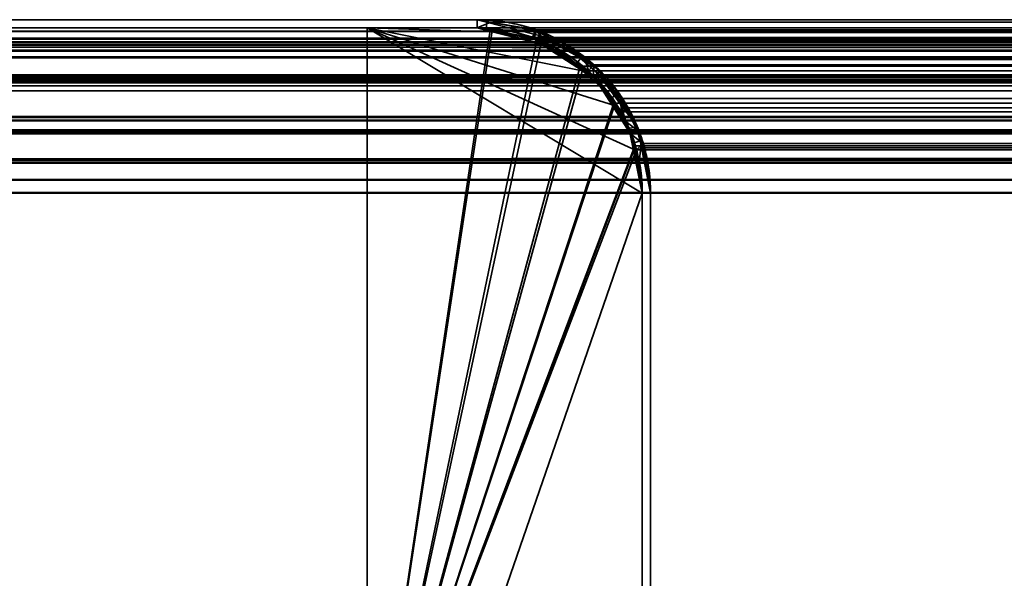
# Model space of a CAD drawing. Header units: millimetres. Extents: x -603 to 3703, y -121 to 193.
# Tile 485 of 656: x 1016 to 1033, y 183 to 193. Entities that reach past the tile are written whole.
import ezdxf

# ---------------------------------------------------------------- set-up
doc = ezdxf.new("R2010")
doc.units = ezdxf.units.MM
doc.layers.add('152', color=7, linetype='Continuous', true_color=0xffffff)

# ---------------------------------------------------------------- blocks, each defined once
blk = doc.blocks.new('UG_SURFACE_097')
at = {"layer": '152', "color": 41, "linetype": 'Continuous', "lineweight": 35}
for points in [[(971.85, 193.3, -5.75), (1021.85, 193.3, -5.75), (1021.85, 178.3, -5.75), (971.85, 178.3, -5.75)], [(1021.85, 193.3, 2025.4), (1021.85, 193.3, -5.75), (971.85, 193.3, -5.75), (971.85, 193.3, 2075.4)], [(1021.85, 178.3, 2025.4), (1021.85, 193.3, 2025.4), (971.85, 193.3, 2075.4), (971.85, 178.3, 2075.4)], [(1021.85, 178.3, -5.75), (1021.85, 193.3, -5.75), (1021.85, 193.3, 2025.4), (1021.85, 178.3, 2025.4)]]:
    blk.add_3dface(points, dxfattribs=at)
blk = doc.blocks.new('UG_SURFACE_098')
at = {"layer": '152', "color": 7, "linetype": 'Continuous', "lineweight": 35}
for points in [[(1023.85, 193.45, 2023.4), (1023.85, 193.45, -5.75), (969.85, 193.45, -5.75), (969.85, 193.45, 2077.4)], [(969.85, 193.45, -5.75), (1023.85, 193.45, -5.75), (1023.85, 193.3, -5.75), (969.85, 193.3, -5.75)], [(969.85, 193.3, 2077.4), (1023.85, 193.3, 2023.4), (1023.85, 193.45, 2023.4), (969.85, 193.45, 2077.4)], [(1023.85, 193.45, 2023.4), (1024.929, 193.246, -5.75), (1024.022, 193.418, -5.75)], [(1024.929, 193.246, -5.75), (1023.85, 193.45, 2023.4), (1025, 193.156, 2022.25)], [(1024.022, 193.418, -5.75), (1023.85, 193.45, -5.75), (1023.85, 193.45, 2023.4)], [(1024.014, 193.269, -5.75), (1023.85, 193.3, -5.75), (1023.85, 193.45, -5.75), (1024.022, 193.418, -5.75)], [(1025, 193.156, 2022.25), (1023.85, 193.45, 2023.4), (1023.85, 193.3, 2023.4), (1024.948, 193.037, 2022.302)], [(1024.877, 193.103, -5.75), (1024.014, 193.269, -5.75), (1024.022, 193.418, -5.75), (1024.929, 193.246, -5.75)], [(1023.85, 193.3, 2023.4), (969.85, 193.3, 2077.4), (969.85, 193.3, -5.75), (1023.85, 193.3, -5.75)], [(1023.85, 193.3, -5.75), (1024.014, 193.269, -5.75), (1024.948, 193.037, 2022.302)], [(1024.948, 193.037, 2022.302), (1023.85, 193.3, 2023.4), (1023.85, 193.3, -5.75)], [(1024.948, 193.037, 2022.302), (1024.014, 193.269, -5.75), (1024.877, 193.103, -5.75)], [(1024.946, 193.09, -5.75), (1024.877, 193.103, -5.75), (1024.929, 193.246, -5.75), (1025, 193.233, -5.75)], [(1025, 193.156, 2022.25), (1025, 193.233, -5.75), (1024.929, 193.246, -5.75)], [(1024.946, 193.09, -5.75), (1025, 193.233, -5.75), (1025.008, 193.227, -5.75)], [(1024.952, 193.086, -5.75), (1024.946, 193.09, -5.75), (1025.008, 193.227, -5.75)], [(1025.008, 193.227, -5.75), (1025.735, 192.751, -5.75), (1025.645, 192.634, -5.75), (1024.952, 193.086, -5.75)], [(1025, 193.156, 2022.25), (1025.008, 193.227, -5.75), (1025, 193.233, -5.75)], [(1025.735, 192.751, -5.75), (1025.008, 193.227, -5.75), (1025, 193.156, 2022.25)], [(1024.948, 193.037, 2022.302), (1024.877, 193.103, -5.75), (1024.946, 193.09, -5.75)], [(1024.946, 193.09, -5.75), (1024.952, 193.086, -5.75), (1024.948, 193.037, 2022.302)], [(1024.948, 193.037, 2022.302), (1025.21, 192.974, 2022.04), (1025.361, 193.064, 2021.889), (1025, 193.156, 2022.25)], [(1025.21, 192.974, 2022.04), (1024.948, 193.037, 2022.302), (1024.952, 193.086, -5.75)], [(1024.952, 193.086, -5.75), (1025.645, 192.634, -5.75), (1025.964, 192.402, 2021.286)], [(1025.964, 192.402, 2021.286), (1025.21, 192.974, 2022.04), (1024.952, 193.086, -5.75)], [(1025.735, 192.751, -5.75), (1025, 193.156, 2022.25), (1025.361, 193.064, 2021.889)], [(1026.051, 192.466, 2021.199), (1025.361, 193.064, 2021.889), (1025.21, 192.974, 2022.04), (1025.964, 192.402, 2021.286)], [(1025.361, 193.064, 2021.889), (1026.077, 192.527, -5.75), (1025.735, 192.751, -5.75)], [(1025.361, 193.064, 2021.889), (1026.051, 192.466, 2021.199), (1026.077, 192.527, -5.75)], [(1025.971, 192.421, -5.75), (1025.645, 192.634, -5.75), (1025.735, 192.751, -5.75), (1026.077, 192.527, -5.75)], [(1025.645, 192.634, -5.75), (1025.971, 192.421, -5.75), (1025.964, 192.402, 2021.286)], [(1025.964, 192.402, 2021.286), (1026.06, 192.329, 2021.19), (1026.051, 192.466, 2021.199)], [(1026.077, 192.527, -5.75), (1026.371, 192.086, -5.75), (1026.254, 192.002, -5.75), (1025.971, 192.421, -5.75)], [(1026.371, 192.086, -5.75), (1026.077, 192.527, -5.75), (1026.051, 192.466, 2021.199)], [(1026.051, 192.466, 2021.199), (1026.763, 191.499, -5.75), (1026.371, 192.086, -5.75)], [(1026.763, 191.499, -5.75), (1026.051, 192.466, 2021.199), (1026.372, 192.187, 2020.878)], [(1026.372, 192.187, 2020.878), (1026.051, 192.466, 2021.199), (1026.06, 192.329, 2021.19), (1026.554, 191.599, 2020.696)], [(1026.06, 192.329, 2021.19), (1025.964, 192.402, 2021.286), (1025.971, 192.421, -5.75)], [(1025.971, 192.421, -5.75), (1026.554, 191.599, 2020.696), (1026.06, 192.329, 2021.19)], [(1025.971, 192.421, -5.75), (1026.254, 192.002, -5.75), (1026.622, 191.393, 2020.627)], [(1026.622, 191.393, 2020.627), (1026.554, 191.599, 2020.696), (1025.971, 192.421, -5.75)], [(1026.372, 192.187, 2020.878), (1026.771, 191.458, -5.75), (1026.763, 191.499, -5.75)], [(1026.372, 192.187, 2020.878), (1026.76, 191.44, 2020.49), (1026.771, 191.458, -5.75)], [(1026.554, 191.599, 2020.696), (1026.76, 191.44, 2020.49), (1026.372, 192.187, 2020.878)], [(1026.605, 191.48, -5.75), (1026.254, 192.002, -5.75), (1026.371, 192.086, -5.75), (1026.763, 191.499, -5.75)], [(1026.254, 192.002, -5.75), (1026.605, 191.48, -5.75), (1026.622, 191.393, 2020.627)], [(1026.76, 191.44, 2020.49), (1026.554, 191.599, 2020.696), (1026.622, 191.393, 2020.627)], [(1026.622, 191.401, -5.75), (1026.605, 191.48, -5.75), (1026.763, 191.499, -5.75), (1026.771, 191.458, -5.75)], [(1026.605, 191.48, -5.75), (1026.622, 191.401, -5.75), (1026.622, 191.393, 2020.627)], [(1026.771, 191.458, -5.75), (1026.813, 191.246, -5.75), (1026.664, 191.199, -5.75), (1026.622, 191.401, -5.75)], [(1026.622, 191.393, 2020.627), (1026.795, 190.871, 2020.455), (1026.844, 191.279, 2020.406), (1026.76, 191.44, 2020.49)], [(1026.622, 191.401, -5.75), (1026.664, 191.199, -5.75), (1026.85, 190.3, 2020.4)], [(1026.85, 190.3, 2020.4), (1026.795, 190.871, 2020.455), (1026.622, 191.401, -5.75)], [(1026.795, 190.871, 2020.455), (1026.622, 191.393, 2020.627), (1026.622, 191.401, -5.75)], [(1026.813, 191.246, -5.75), (1026.771, 191.458, -5.75), (1026.76, 191.44, 2020.49)], [(1026.813, 191.246, -5.75), (1026.76, 191.44, 2020.49), (1026.844, 191.279, 2020.406)], [(1026.85, 190.3, -5.75), (1026.664, 191.199, -5.75), (1026.813, 191.246, -5.75), (1027, 190.3, -5.75)], [(1027, 190.3, 2020.25), (1026.844, 191.279, 2020.406), (1026.795, 190.871, 2020.455), (1026.85, 190.3, 2020.4)], [(1026.844, 191.279, 2020.406), (1027, 190.3, -5.75), (1026.813, 191.246, -5.75)], [(1026.844, 191.279, 2020.406), (1027, 190.3, 2020.25), (1027, 190.3, -5.75)], [(1026.664, 191.199, -5.75), (1026.85, 190.3, -5.75), (1026.85, 190.3, 2020.4)], [(1027, 190.3, -5.75), (1027, 152.3, -5.75), (1026.85, 152.3, -5.75), (1026.85, 190.3, -5.75)], [(1026.85, 152.3, 2020.4), (1026.85, 190.3, 2020.4), (1026.85, 190.3, -5.75), (1026.85, 152.3, -5.75)], [(1026.85, 190.3, 2020.4), (1026.85, 152.3, 2020.4), (1027, 152.3, 2020.25), (1027, 190.3, 2020.25)], [(1027, 152.3, -5.75), (1027, 190.3, -5.75), (1027, 190.3, 2020.25), (1027, 152.3, 2020.25)]]:
    blk.add_3dface(points, dxfattribs=at)
blk = doc.blocks.new('UG_SURFACE_099')
at = {"layer": '152', "color": 14, "linetype": 'Continuous', "lineweight": 35}
for points in [[(1021.85, 193.3, -5.75), (1021.85, 178.3, -5.75), (1021.85, 178.3, 2025.4), (1021.85, 193.3, 2025.4)], [(1021.85, 178.3, -5.75), (1021.85, 193.3, -5.75), (1023.85, 193.3, -5.75), (1024.12, 193.246, -5.75)], [(1021.85, 193.3, 2025.4), (1025.763, 192.521, 2021.487), (1025.012, 193.003, 2022.238), (1024.121, 193.231, 2023.129)], [(1021.85, 193.3, 2025.4), (1026.726, 191.077, 2020.524), (1026.702, 191.232, 2020.548), (1026.364, 191.882, 2020.886)], [(1026.364, 191.882, 2020.886), (1026.252, 192.097, 2020.998), (1025.763, 192.521, 2021.487), (1021.85, 193.3, 2025.4)], [(1021.85, 193.3, 2025.4), (1021.85, 178.3, 2025.4), (1022.7, 178.3, 2024.55), (1026.85, 190.3, 2020.4)], [(1026.85, 190.3, 2020.4), (1026.726, 191.077, 2020.524), (1021.85, 193.3, 2025.4)], [(1024.121, 193.231, 2023.129), (1023.85, 193.3, 2023.4), (1021.85, 193.3, 2025.4)], [(1023.85, 193.3, 2023.4), (1023.85, 193.3, -5.75), (1021.85, 193.3, -5.75), (1021.85, 193.3, 2025.4)], [(1024.12, 193.246, -5.75), (1024.998, 193.072, -5.75), (1025.017, 193.059, -5.75), (1021.85, 178.3, -5.75)], [(1023.85, 193.3, -5.75), (1023.85, 193.3, 2023.4), (1024.121, 193.231, 2023.129)], [(1024.121, 193.231, 2023.129), (1024.12, 193.246, -5.75), (1023.85, 193.3, -5.75)], [(1024.12, 193.246, -5.75), (1024.121, 193.231, 2023.129), (1025.012, 193.003, 2022.238)], [(1025.012, 193.003, 2022.238), (1024.998, 193.072, -5.75), (1024.12, 193.246, -5.75)], [(1021.85, 178.3, -5.75), (1025.017, 193.059, -5.75), (1025.771, 192.555, -5.75)], [(1025.012, 193.003, 2022.238), (1025.017, 193.059, -5.75), (1024.998, 193.072, -5.75)], [(1025.017, 193.059, -5.75), (1025.012, 193.003, 2022.238), (1025.289, 192.933, 2021.961)], [(1025.763, 192.521, 2021.487), (1025.289, 192.933, 2021.961), (1025.012, 193.003, 2022.238)], [(1025.289, 192.933, 2021.961), (1025.771, 192.555, -5.75), (1025.017, 193.059, -5.75)], [(1025.289, 192.933, 2021.961), (1025.763, 192.521, 2021.487), (1025.771, 192.555, -5.75)], [(1025.771, 192.555, -5.75), (1025.971, 192.421, -5.75), (1026.338, 191.873, -5.75), (1021.85, 178.3, -5.75)], [(1025.971, 192.421, -5.75), (1025.771, 192.555, -5.75), (1025.763, 192.521, 2021.487)], [(1025.971, 192.421, -5.75), (1025.763, 192.521, 2021.487), (1026.252, 192.097, 2020.998)], [(1026.252, 192.097, 2020.998), (1026.338, 191.873, -5.75), (1025.971, 192.421, -5.75)], [(1026.252, 192.097, 2020.998), (1026.364, 191.882, 2020.886), (1026.338, 191.873, -5.75)], [(1021.85, 178.3, -5.75), (1026.338, 191.873, -5.75), (1026.622, 191.448, -5.75), (1026.696, 191.073, -5.75)], [(1026.622, 191.448, -5.75), (1026.338, 191.873, -5.75), (1026.364, 191.882, 2020.886)], [(1026.622, 191.448, -5.75), (1026.364, 191.882, 2020.886), (1026.702, 191.232, 2020.548)], [(1026.702, 191.232, 2020.548), (1026.696, 191.073, -5.75), (1026.622, 191.448, -5.75)], [(1026.702, 191.232, 2020.548), (1026.726, 191.077, 2020.524), (1026.696, 191.073, -5.75)], [(1026.696, 191.073, -5.75), (1026.85, 190.3, -5.75), (1022.7, 178.3, -5.75), (1021.85, 178.3, -5.75)], [(1026.696, 191.073, -5.75), (1026.726, 191.077, 2020.524), (1026.85, 190.3, 2020.4)], [(1026.85, 190.3, 2020.4), (1026.85, 190.3, -5.75), (1026.696, 191.073, -5.75)], [(1022.7, 178.3, -5.75), (1026.85, 190.3, -5.75), (1026.85, 152.15, -5.75)], [(1026.85, 152.15, 2020.4), (1026.85, 190.3, 2020.4), (1022.7, 178.3, 2024.55)], [(1026.85, 152.15, -5.75), (1026.85, 190.3, -5.75), (1026.85, 190.3, 2020.4), (1026.85, 152.15, 2020.4)]]:
    blk.add_3dface(points, dxfattribs=at)
blk = doc.blocks.new('UG_SURFACE_100')
at = {"layer": '152', "color": 7, "linetype": 'Continuous', "lineweight": 35}
for points in [[(968.95, 193.234, 2078.3), (2031.058, 193.293, 2078.308), (2030.15, 193.45, 2077.4)], [(2030.15, 193.45, 2077.4), (969.85, 193.45, 2077.4), (968.95, 193.234, 2078.3)], [(2030.15, 193.45, 2077.4), (1976.15, 193.45, 2023.4), (1023.85, 193.45, 2023.4), (969.85, 193.45, 2077.4)], [(1023.85, 193.3, 2023.4), (969.85, 193.3, 2077.4), (969.85, 193.45, 2077.4), (1023.85, 193.45, 2023.4)], [(1024.098, 193.407, 2023.152), (1023.85, 193.45, 2023.4), (1976.15, 193.45, 2023.4)], [(1023.85, 193.3, 2023.4), (1023.85, 193.45, 2023.4), (1024.098, 193.407, 2023.152)], [(1024.098, 193.407, 2023.152), (1024.908, 193.267, 2022.342), (1024.857, 193.126, 2022.393), (1023.85, 193.3, 2023.4)], [(1976.15, 193.45, 2023.4), (1975.905, 193.391, 2023.155), (1024.098, 193.407, 2023.152)], [(1024.908, 193.267, 2022.342), (1024.098, 193.407, 2023.152), (1975.905, 193.391, 2023.155)], [(1024.908, 193.267, 2022.342), (1975.905, 193.391, 2023.155), (1975.014, 193.178, 2022.264)], [(968.121, 192.879, 2079.129), (2031.878, 192.864, 2079.129), (2031.208, 193.267, 2078.458)], [(968.422, 193.108, 2078.828), (968.121, 192.879, 2079.129), (2031.208, 193.267, 2078.458)], [(968.422, 193.108, 2078.828), (2031.208, 193.267, 2078.458), (2031.058, 193.293, 2078.308)], [(2031.058, 193.293, 2078.308), (968.95, 193.234, 2078.3), (968.422, 193.108, 2078.828)], [(968.752, 193.037, 2078.498), (969.85, 193.3, 2077.4), (2030.15, 193.3, 2077.4)], [(2030.15, 193.3, 2077.4), (2031.157, 193.126, 2078.407), (968.752, 193.037, 2078.498)], [(2030.15, 193.3, 2077.4), (969.85, 193.3, 2077.4), (1023.85, 193.3, 2023.4), (1976.15, 193.3, 2023.4)], [(1976.15, 193.3, 2023.4), (1023.85, 193.3, 2023.4), (1024.857, 193.126, 2022.393)], [(1024.857, 193.126, 2022.393), (1975.052, 193.037, 2022.302), (1976.15, 193.3, 2023.4)], [(1024.949, 193.071, 2022.301), (1024.857, 193.126, 2022.393), (1024.908, 193.267, 2022.342), (1024.988, 193.219, 2022.262)], [(1975.014, 193.178, 2022.264), (1024.988, 193.219, 2022.262), (1024.908, 193.267, 2022.342)], [(1025.871, 192.518, 2021.379), (1024.949, 193.071, 2022.301), (1024.988, 193.219, 2022.262), (1025.813, 192.724, 2021.437)], [(1024.988, 193.219, 2022.262), (1975.014, 193.178, 2022.264), (1974.722, 193.108, 2021.972)], [(1974.722, 193.108, 2021.972), (1025.813, 192.724, 2021.437), (1024.988, 193.219, 2022.262)], [(2032.171, 192.518, 2079.421), (968.49, 192.974, 2078.76), (968.752, 193.037, 2078.498)], [(2031.157, 193.126, 2078.407), (2031.249, 193.071, 2078.499), (968.752, 193.037, 2078.498)], [(968.752, 193.037, 2078.498), (2031.249, 193.071, 2078.499), (2032.171, 192.518, 2079.421)], [(1024.857, 193.126, 2022.393), (1024.949, 193.071, 2022.301), (1975.052, 193.037, 2022.302)], [(1974.79, 192.974, 2022.04), (1024.949, 193.071, 2022.301), (1025.871, 192.518, 2021.379)], [(1974.79, 192.974, 2022.04), (1975.052, 193.037, 2022.302), (1024.949, 193.071, 2022.301)], [(1974.722, 193.108, 2021.972), (1974.195, 192.708, 2021.445), (1025.813, 192.724, 2021.437)], [(2031.878, 192.864, 2079.129), (968.121, 192.879, 2079.129), (967.529, 192.43, 2079.721)], [(967.529, 192.43, 2079.721), (2032.272, 192.628, 2079.522), (2031.878, 192.864, 2079.129)], [(2032.261, 192.403, 2079.511), (967.735, 192.401, 2079.515), (968.49, 192.974, 2078.76)], [(2032.171, 192.518, 2079.421), (2032.261, 192.403, 2079.511), (968.49, 192.974, 2078.76)], [(1025.871, 192.518, 2021.379), (1974.035, 192.401, 2021.285), (1974.79, 192.974, 2022.04)], [(1025.972, 192.628, 2021.278), (1025.813, 192.724, 2021.437), (1974.195, 192.708, 2021.445)], [(1025.813, 192.724, 2021.437), (1025.972, 192.628, 2021.278), (1025.871, 192.518, 2021.379)], [(1025.972, 192.628, 2021.278), (1974.195, 192.708, 2021.445), (1973.829, 192.43, 2021.079)], [(967.529, 192.43, 2079.721), (2032.585, 192.234, 2079.835), (2032.272, 192.628, 2079.522)], [(1025.962, 192.403, 2021.288), (1025.871, 192.518, 2021.379), (1025.972, 192.628, 2021.278)], [(1025.871, 192.518, 2021.379), (1025.962, 192.403, 2021.288), (1974.035, 192.401, 2021.285)], [(1025.972, 192.628, 2021.278), (1026.458, 192.018, 2020.792), (1026.464, 191.773, 2020.787), (1025.962, 192.403, 2021.288)], [(1973.829, 192.43, 2021.079), (1026.458, 192.018, 2020.792), (1025.972, 192.628, 2021.278)], [(967.146, 191.599, 2080.104), (967.64, 192.329, 2079.61), (2032.763, 191.773, 2080.014)], [(967.529, 192.43, 2079.721), (967.408, 192.25, 2079.842), (2032.585, 192.234, 2079.835)], [(2032.763, 191.773, 2080.014), (967.64, 192.329, 2079.61), (967.735, 192.401, 2079.515)], [(967.735, 192.401, 2079.515), (2032.261, 192.403, 2079.511), (2032.763, 191.773, 2080.014)], [(1025.962, 192.403, 2021.288), (1973.446, 191.599, 2020.696), (1973.94, 192.329, 2021.19)], [(1973.446, 191.599, 2020.696), (1025.962, 192.403, 2021.288), (1026.464, 191.773, 2020.787)], [(1973.94, 192.329, 2021.19), (1974.035, 192.401, 2021.285), (1025.962, 192.403, 2021.288)], [(1973.829, 192.43, 2021.079), (1973.547, 192.014, 2020.797), (1026.458, 192.018, 2020.792)], [(2032.585, 192.234, 2079.835), (967.408, 192.25, 2079.842), (967.011, 191.664, 2080.239)], [(967.011, 191.664, 2080.239), (2032.894, 191.847, 2080.144), (2032.585, 192.234, 2079.835)], [(1026.594, 191.847, 2020.656), (1026.458, 192.018, 2020.792), (1973.547, 192.014, 2020.797)], [(1026.458, 192.018, 2020.792), (1026.594, 191.847, 2020.656), (1026.464, 191.773, 2020.787)], [(1026.594, 191.847, 2020.656), (1973.547, 192.014, 2020.797), (1973.311, 191.664, 2020.561)], [(966.933, 191.429, 2080.317), (2033.067, 191.426, 2080.317), (2032.894, 191.847, 2080.144)], [(967.011, 191.664, 2080.239), (966.933, 191.429, 2080.317), (2032.894, 191.847, 2080.144)], [(2032.763, 191.773, 2080.014), (967.077, 191.392, 2080.173), (967.146, 191.599, 2080.104)], [(2032.763, 191.773, 2080.014), (2032.921, 191.388, 2080.171), (967.077, 191.392, 2080.173)], [(1026.621, 191.388, 2020.628), (1026.464, 191.773, 2020.787), (1026.594, 191.847, 2020.656), (1026.858, 191.203, 2020.392)], [(1026.464, 191.773, 2020.787), (1973.377, 191.392, 2020.627), (1973.446, 191.599, 2020.696)], [(1026.464, 191.773, 2020.787), (1026.621, 191.388, 2020.628), (1973.377, 191.392, 2020.627)], [(1973.311, 191.664, 2020.561), (1026.858, 191.203, 2020.392), (1026.594, 191.847, 2020.656)], [(1973.311, 191.664, 2020.561), (1973.155, 191.194, 2020.405), (1026.858, 191.203, 2020.392)], [(2033.067, 191.426, 2080.317), (966.933, 191.429, 2080.317), (966.758, 190.9, 2080.492)], [(966.758, 190.9, 2080.492), (2033.19, 191.124, 2080.44), (2033.067, 191.426, 2080.317)], [(966.905, 190.871, 2080.345), (967.077, 191.392, 2080.173), (2032.921, 191.388, 2080.171)], [(2032.921, 191.388, 2080.171), (2033.046, 191.085, 2080.296), (966.905, 190.871, 2080.345)], [(1973.205, 190.871, 2020.455), (1973.377, 191.392, 2020.627), (1026.621, 191.388, 2020.628)], [(1973.205, 190.871, 2020.455), (1026.621, 191.388, 2020.628), (1026.745, 191.085, 2020.504)], [(1026.858, 191.203, 2020.392), (1026.745, 191.085, 2020.504), (1026.621, 191.388, 2020.628)], [(1026.858, 191.203, 2020.392), (1026.89, 191.124, 2020.36), (1026.745, 191.085, 2020.504)], [(1026.89, 191.124, 2020.36), (1026.858, 191.203, 2020.392), (1973.155, 191.194, 2020.405)], [(966.758, 190.9, 2080.492), (2033.267, 190.545, 2080.517), (2033.19, 191.124, 2080.44)], [(2033.046, 191.085, 2080.296), (2033.15, 190.3, 2080.4), (966.905, 190.871, 2080.345)], [(1026.85, 190.3, 2020.4), (1026.745, 191.085, 2020.504), (1026.89, 191.124, 2020.36), (1027, 190.3, 2020.25)], [(1026.745, 191.085, 2020.504), (1973.15, 190.3, 2020.4), (1973.205, 190.871, 2020.455)], [(1026.745, 191.085, 2020.504), (1026.85, 190.3, 2020.4), (1973.15, 190.3, 2020.4)], [(1026.89, 191.124, 2020.36), (1973.155, 191.194, 2020.405), (1973.058, 190.9, 2020.308)], [(1973.058, 190.9, 2020.308), (1027, 190.3, 2020.25), (1026.89, 191.124, 2020.36)], [(966.758, 190.9, 2080.492), (966.724, 190.548, 2080.526), (2033.267, 190.545, 2080.517)], [(2033.15, 190.3, 2080.4), (966.85, 190.3, 2080.4), (966.905, 190.871, 2080.345)], [(1973.058, 190.9, 2020.308), (1973, 190.3, 2020.25), (1027, 190.3, 2020.25)], [(2033.267, 190.545, 2080.517), (966.724, 190.548, 2080.526), (966.7, 190.3, 2080.55)], [(966.7, 190.3, 2080.55), (2033.3, 190.3, 2080.55), (2033.267, 190.545, 2080.517)], [(966.7, 190.3, 2080.55), (966.7, 174.45, 2080.55), (2033.3, 174.45, 2080.55), (2033.3, 190.3, 2080.55)], [(2033.15, 190.3, 2080.4), (2033.15, 174.45, 2080.4), (966.85, 174.45, 2080.4), (966.85, 190.3, 2080.4)], [(1973.15, 152.3, 2020.4), (1973.15, 190.3, 2020.4), (1026.85, 190.3, 2020.4), (1026.85, 152.3, 2020.4)], [(1027, 190.3, 2020.25), (1027, 152.3, 2020.25), (1026.85, 152.3, 2020.4), (1026.85, 190.3, 2020.4)], [(1027, 152.3, 2020.25), (1027, 190.3, 2020.25), (1973, 190.3, 2020.25), (1973, 152.3, 2020.25)]]:
    blk.add_3dface(points, dxfattribs=at)
blk = doc.blocks.new('UG_SURFACE_101')
at = {"layer": '152', "color": 14, "linetype": 'Continuous', "lineweight": 35}
for points in [[(1021.85, 193.3, 2025.4), (1021.85, 178.3, 2025.4), (1978.15, 178.3, 2025.4), (1978.15, 193.3, 2025.4)], [(1021.85, 178.3, 2025.4), (1021.85, 193.3, 2025.4), (1023.85, 193.3, 2023.4), (1024.086, 193.259, 2023.164)], [(1978.15, 193.3, 2025.4), (1976.15, 193.3, 2023.4), (1023.85, 193.3, 2023.4), (1021.85, 193.3, 2025.4)], [(1021.85, 178.3, 2025.4), (1024.086, 193.259, 2023.164), (1024.857, 193.126, 2022.393), (1024.934, 193.08, 2022.316)], [(1024.086, 193.259, 2023.164), (1023.85, 193.3, 2023.4), (1976.15, 193.3, 2023.4)], [(1976.15, 193.3, 2023.4), (1975.917, 193.244, 2023.167), (1024.086, 193.259, 2023.164)], [(1024.857, 193.126, 2022.393), (1024.086, 193.259, 2023.164), (1975.917, 193.244, 2023.167)], [(1024.857, 193.126, 2022.393), (1975.917, 193.244, 2023.167), (1975.068, 193.041, 2022.318)], [(1024.934, 193.08, 2022.316), (1025.72, 192.608, 2021.531), (1021.85, 178.3, 2025.4)], [(1975.068, 193.041, 2022.318), (1024.934, 193.08, 2022.316), (1024.857, 193.126, 2022.393)], [(1024.934, 193.08, 2022.316), (1975.068, 193.041, 2022.318), (1974.79, 192.974, 2022.04)], [(1974.79, 192.974, 2022.04), (1025.72, 192.608, 2021.531), (1024.934, 193.08, 2022.316)], [(1974.79, 192.974, 2022.04), (1974.288, 192.593, 2021.538), (1025.72, 192.608, 2021.531)], [(1021.85, 178.3, 2025.4), (1025.72, 192.608, 2021.531), (1025.871, 192.518, 2021.379), (1026.334, 191.936, 2020.916)], [(1025.871, 192.518, 2021.379), (1025.72, 192.608, 2021.531), (1974.288, 192.593, 2021.538)], [(1025.871, 192.518, 2021.379), (1974.288, 192.593, 2021.538), (1973.94, 192.329, 2021.19)], [(1973.94, 192.329, 2021.19), (1026.334, 191.936, 2020.916), (1025.871, 192.518, 2021.379)], [(1973.94, 192.329, 2021.19), (1973.671, 191.932, 2020.921), (1026.334, 191.936, 2020.916)], [(1021.85, 178.3, 2025.4), (1026.334, 191.936, 2020.916), (1026.464, 191.773, 2020.787), (1026.715, 191.16, 2020.535)], [(1026.464, 191.773, 2020.787), (1026.334, 191.936, 2020.916), (1973.671, 191.932, 2020.921)], [(1026.464, 191.773, 2020.787), (1973.671, 191.932, 2020.921), (1973.446, 191.599, 2020.696)], [(1973.446, 191.599, 2020.696), (1026.715, 191.16, 2020.535), (1026.464, 191.773, 2020.787)], [(1973.446, 191.599, 2020.696), (1973.298, 191.152, 2020.548), (1026.715, 191.16, 2020.535)], [(1021.85, 178.3, 2025.4), (1026.715, 191.16, 2020.535), (1026.745, 191.085, 2020.504)], [(1026.745, 191.085, 2020.504), (1026.85, 190.3, 2020.4), (1022.7, 178.3, 2024.55), (1021.85, 178.3, 2025.4)], [(1026.745, 191.085, 2020.504), (1026.715, 191.16, 2020.535), (1973.298, 191.152, 2020.548)], [(1026.745, 191.085, 2020.504), (1973.298, 191.152, 2020.548), (1973.205, 190.871, 2020.455)], [(1973.205, 190.871, 2020.455), (1026.85, 190.3, 2020.4), (1026.745, 191.085, 2020.504)], [(1973.205, 190.871, 2020.455), (1973.15, 190.3, 2020.4), (1026.85, 190.3, 2020.4)], [(1022.7, 178.3, 2024.55), (1026.85, 190.3, 2020.4), (1026.85, 152.15, 2020.4)], [(1026.85, 152.15, 2020.4), (1026.85, 190.3, 2020.4), (1973.15, 190.3, 2020.4), (1973.15, 152.15, 2020.4)]]:
    blk.add_3dface(points, dxfattribs=at)
blk = doc.blocks.new('UG_SURFACE_102')
at = {"layer": '152', "color": 14, "linetype": 'Continuous', "lineweight": 35}
for points in [[(968.993, 193.095, 2078.257), (2031.014, 193.151, 2078.264), (2030.15, 193.3, 2077.4)], [(2030.15, 193.3, 2077.4), (969.85, 193.3, 2077.4), (968.993, 193.095, 2078.257)], [(2030.15, 193.3, 2077.4), (2028.15, 193.3, 2075.4), (971.85, 193.3, 2075.4), (969.85, 193.3, 2077.4)], [(2028.15, 174.45, 2075.4), (971.85, 174.45, 2075.4), (971.85, 193.3, 2075.4), (2028.15, 193.3, 2075.4)], [(968.203, 192.756, 2079.047), (2031.796, 192.742, 2079.046), (2031.157, 193.126, 2078.407)], [(968.49, 192.974, 2078.76), (968.203, 192.756, 2079.047), (2031.157, 193.126, 2078.407)], [(968.49, 192.974, 2078.76), (2031.157, 193.126, 2078.407), (2031.014, 193.151, 2078.264)], [(2031.014, 193.151, 2078.264), (968.993, 193.095, 2078.257), (968.49, 192.974, 2078.76)], [(2031.796, 192.742, 2079.046), (968.203, 192.756, 2079.047), (967.64, 192.329, 2079.61)], [(967.64, 192.329, 2079.61), (2032.171, 192.518, 2079.421), (2031.796, 192.742, 2079.046)], [(967.64, 192.329, 2079.61), (2032.47, 192.142, 2079.719), (2032.171, 192.518, 2079.421)], [(967.64, 192.329, 2079.61), (967.524, 192.158, 2079.726), (2032.47, 192.142, 2079.719)], [(2032.47, 192.142, 2079.719), (967.524, 192.158, 2079.726), (967.146, 191.599, 2080.104)], [(967.146, 191.599, 2080.104), (2032.763, 191.773, 2080.014), (2032.47, 192.142, 2079.719)], [(967.072, 191.376, 2080.178), (2032.928, 191.372, 2080.178), (2032.763, 191.773, 2080.014)], [(967.146, 191.599, 2080.104), (967.072, 191.376, 2080.178), (2032.763, 191.773, 2080.014)], [(2032.928, 191.372, 2080.178), (967.072, 191.376, 2080.178), (966.905, 190.871, 2080.345)], [(966.905, 190.871, 2080.345), (2033.046, 191.085, 2080.296), (2032.928, 191.372, 2080.178)], [(966.905, 190.871, 2080.345), (2033.119, 190.533, 2080.369), (2033.046, 191.085, 2080.296)], [(966.905, 190.871, 2080.345), (966.873, 190.537, 2080.377), (2033.119, 190.533, 2080.369)], [(2033.119, 190.533, 2080.369), (966.873, 190.537, 2080.377), (966.85, 190.3, 2080.4)], [(966.85, 190.3, 2080.4), (2033.15, 190.3, 2080.4), (2033.119, 190.533, 2080.369)], [(966.85, 190.3, 2080.4), (966.85, 174.45, 2080.4), (2033.15, 174.45, 2080.4), (2033.15, 190.3, 2080.4)]]:
    blk.add_3dface(points, dxfattribs=at)
blk = doc.blocks.new('UG_SURFACE_103')
at = {"layer": '152', "color": 41, "linetype": 'Continuous', "lineweight": 35}
for points in [[(971.85, 178.3, 2075.4), (971.85, 193.3, 2075.4), (1021.85, 193.3, 2025.4), (1021.85, 178.3, 2025.4)], [(971.85, 193.3, 2075.4), (971.85, 178.3, 2075.4), (2028.15, 178.3, 2075.4), (2028.15, 193.3, 2075.4)], [(2028.15, 193.3, 2075.4), (1978.15, 193.3, 2025.4), (1021.85, 193.3, 2025.4), (971.85, 193.3, 2075.4)], [(1021.85, 178.3, 2025.4), (1021.85, 193.3, 2025.4), (1978.15, 193.3, 2025.4), (1978.15, 178.3, 2025.4)]]:
    blk.add_3dface(points, dxfattribs=at)

msp = doc.modelspace()

# ---------------------------------------------------------------- linework, layer by layer
at = {"layer": '152', "color": 7, "linetype": 'Continuous', "lineweight": 35}
for p, q in [((1023.85, 193.45, 2023.4), (969.85, 193.45, 2077.4)), ((969.85, 193.45, -5.75), (1023.85, 193.45, -5.75)), ((969.85, 193.45, 2077.4), (1023.85, 193.45, 2023.4)), ((969.85, 193.45, 2077.4), (2030.15, 193.45, 2077.4)), ((1023.85, 193.45, -5.75), (1023.85, 193.45, 2023.4)), ((1023.85, 193.45, 2023.4), (1976.15, 193.45, 2023.4)), ((969.85, 193.3, 2077.4), (1023.85, 193.3, 2023.4)), ((969.85, 193.3, -5.75), (1023.85, 193.3, -5.75)), ((1023.85, 193.3, 2023.4), (969.85, 193.3, 2077.4)), ((1023.85, 193.3, 2023.4), (1976.15, 193.3, 2023.4)), ((1023.85, 193.3, -5.75), (1023.85, 193.3, 2023.4)), ((966.7, 190.3, 2080.55), (2033.3, 190.3, 2080.55)), ((966.85, 190.3, 2080.4), (2033.15, 190.3, 2080.4)), ((1026.85, 190.3, 2020.4), (1026.85, 152.3, 2020.4)), ((1026.85, 190.3, -5.75), (1026.85, 152.3, -5.75)), ((1026.85, 190.3, 2020.4), (1026.85, 152.3, 2020.4)), ((1027, 190.3, 2020.25), (1973, 190.3, 2020.25)), ((1027, 190.3, 2020.25), (1027, 152.3, 2020.25)), ((1027, 190.3, -5.75), (1027, 190.3, 2020.25)), ((1027, 190.3, 2020.25), (1027, 152.3, 2020.25)), ((1027, 190.3, -5.75), (1027, 152.3, -5.75))]:
    msp.add_line(p, q, dxfattribs=at)
at = {"layer": '152', "color": 14, "linetype": 'Continuous', "lineweight": 35}
for p, q in [((969.85, 193.3, 2077.4), (2030.15, 193.3, 2077.4)), ((971.85, 193.3, 2075.4), (2028.15, 193.3, 2075.4)), ((1021.85, 178.3, 2025.4), (1021.85, 193.3, 2025.4)), ((1021.85, 193.3, -5.75), (1021.85, 193.3, 2025.4)), ((1021.85, 178.3, 2025.4), (1021.85, 193.3, 2025.4)), ((1021.85, 178.3, -5.75), (1021.85, 193.3, -5.75)), ((1021.85, 193.3, -5.75), (1023.85, 193.3, -5.75)), ((1023.85, 193.3, 2023.4), (1021.85, 193.3, 2025.4)), ((1021.85, 193.3, 2025.4), (1978.15, 193.3, 2025.4)), ((1021.85, 193.3, 2025.4), (1023.85, 193.3, 2023.4)), ((1023.85, 193.3, -5.75), (1023.85, 193.3, 2023.4)), ((1023.85, 193.3, 2023.4), (1976.15, 193.3, 2023.4)), ((966.85, 190.3, 2080.4), (2033.15, 190.3, 2080.4)), ((1026.85, 190.3, 2020.4), (1973.15, 190.3, 2020.4)), ((1026.85, 190.3, 2020.4), (1026.85, 152.15, 2020.4)), ((1026.85, 190.3, 2020.4), (1026.85, 152.15, 2020.4)), ((1026.85, 190.3, -5.75), (1026.85, 152.15, -5.75)), ((1026.85, 190.3, -5.75), (1026.85, 190.3, 2020.4))]:
    msp.add_line(p, q, dxfattribs=at)
at = {"layer": '152', "color": 41, "linetype": 'Continuous', "lineweight": 35}
for p, q in [((971.85, 193.3, 2075.4), (1021.85, 193.3, 2025.4)), ((971.85, 193.3, -5.75), (1021.85, 193.3, -5.75)), ((1021.85, 193.3, 2025.4), (971.85, 193.3, 2075.4)), ((971.85, 193.3, 2075.4), (2028.15, 193.3, 2075.4)), ((1021.85, 193.3, 2025.4), (1021.85, 178.3, 2025.4)), ((1021.85, 193.3, -5.75), (1021.85, 193.3, 2025.4)), ((1021.85, 193.3, 2025.4), (1978.15, 193.3, 2025.4)), ((1021.85, 193.3, -5.75), (1021.85, 178.3, -5.75)), ((1021.85, 193.3, 2025.4), (1021.85, 178.3, 2025.4))]:
    msp.add_line(p, q, dxfattribs=at)
at = {"layer": '152', "color": 14, "linetype": 'Continuous', "lineweight": 35}
msp.add_arc((1023.85, 190.3, -5.75), 3, 360, 90, dxfattribs=at)
at = {"layer": '152', "color": 7, "linetype": 'Continuous', "lineweight": 35}
for points, degree in [([(1023.85, 193.3, -5.75), (1023.85, 193.45, -5.75)], 1), ([(969.85, 193.3, 2077.4), (1323.283, 193.3, 2077.4), (1676.717, 193.3, 2077.4), (2030.15, 193.3, 2077.4)], 3), ([(1026.85, 190.3, 2020.4), (1342.283, 190.3, 2020.4), (1657.717, 190.3, 2020.4), (1973.15, 190.3, 2020.4)], 3), ([(1026.85, 190.3, -5.75), (1027, 190.3, -5.75)], 1), ([(1026.85, 190.3, -5.75), (1026.85, 190.3, 669.633), (1026.85, 190.3, 1345.017), (1026.85, 190.3, 2020.4)], 3)]:
    msp.add_open_spline(points, degree=degree, dxfattribs=at)
for points in [[(1027, 190.3, 2020.25), (1027, 193.45, 2020.25), (1023.85, 193.45, 2023.4)], [(1027, 190.3, -5.75), (1027, 193.45, -5.75), (1023.85, 193.45, -5.75)]]:
    msp.add_rational_spline(points, [1, 0.707106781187, 1], degree=2, dxfattribs=at)
for points, knots in [([(1027, 190.3, 2020.25), (1027, 190.808, 2020.25), (1026.873, 191.296, 2020.377), (1026.463, 192.118, 2020.787), (1026.187, 192.45, 2021.063), (1025.271, 193.222, 2021.979), (1024.562, 193.45, 2022.688), (1023.85, 193.45, 2023.4)], [0, 0, 0, 0, 0.25, 0.25, 0.5, 0.5, 1, 1, 1, 1]), ([(1026.85, 190.3, 2020.4), (1026.85, 190.775, 2020.4), (1026.731, 191.247, 2020.519), (1026.337, 192.035, 2020.913), (1026.073, 192.35, 2021.177), (1025.205, 193.081, 2022.045), (1024.529, 193.3, 2022.721), (1023.85, 193.3, 2023.4)], [0, 0, 0, 0, 0.25, 0.25, 0.5, 0.5, 1, 1, 1, 1]), ([(1026.85, 190.3, 2020.4), (1026.85, 190.784, 2020.4), (1026.729, 191.249, 2020.521), (1026.338, 192.032, 2020.912), (1026.076, 192.347, 2021.174), (1025.204, 193.083, 2022.046), (1024.528, 193.3, 2022.722), (1023.85, 193.3, 2023.4)], [0, 0, 0, 0, 0.25, 0.25, 0.5, 0.5, 1, 1, 1, 1]), ([(1026.85, 190.3, -5.75), (1026.85, 191.088, -5.75), (1026.527, 191.866, -5.75), (1025.416, 192.977, -5.75), (1024.638, 193.3, -5.75), (1023.85, 193.3, -5.75)], [0, 0, 0, 0, 0.5, 0.5, 1, 1, 1, 1])]:
    msp.add_open_spline(points, degree=3, knots=knots, dxfattribs=at)
at = {"layer": '152', "color": 14, "linetype": 'Continuous', "lineweight": 35}
msp.add_open_spline([(1026.85, 190.3, 2020.4), (1026.85, 190.784, 2020.4), (1026.729, 191.249, 2020.521), (1026.338, 192.032, 2020.912), (1026.076, 192.347, 2021.174), (1025.204, 193.083, 2022.046), (1024.528, 193.3, 2022.722), (1023.85, 193.3, 2023.4)], degree=3, knots=[0, 0, 0, 0, 0.25, 0.25, 0.5, 0.5, 1, 1, 1, 1], dxfattribs=at)
msp.add_rational_spline([(1026.85, 190.3, 2020.4), (1026.85, 193.3, 2020.4), (1023.85, 193.3, 2023.4)], [1, 0.707106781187, 1], degree=2, dxfattribs=at)

# ---------------------------------------------------------------- block references
at = {"layer": '152', "color": 7, "linetype": 'Continuous', "lineweight": 35}
for name in ['UG_SURFACE_098', 'UG_SURFACE_100']:
    msp.add_blockref(name, (0, 0), dxfattribs=at)
at = {"layer": '152', "color": 14, "linetype": 'Continuous', "lineweight": 35}
for name in ['UG_SURFACE_102', 'UG_SURFACE_099', 'UG_SURFACE_101']:
    msp.add_blockref(name, (0, 0), dxfattribs=at)
at = {"layer": '152', "color": 41, "linetype": 'Continuous', "lineweight": 35}
for name in ['UG_SURFACE_097', 'UG_SURFACE_103']:
    msp.add_blockref(name, (0, 0), dxfattribs=at)

doc.saveas('drawing.dxf')
